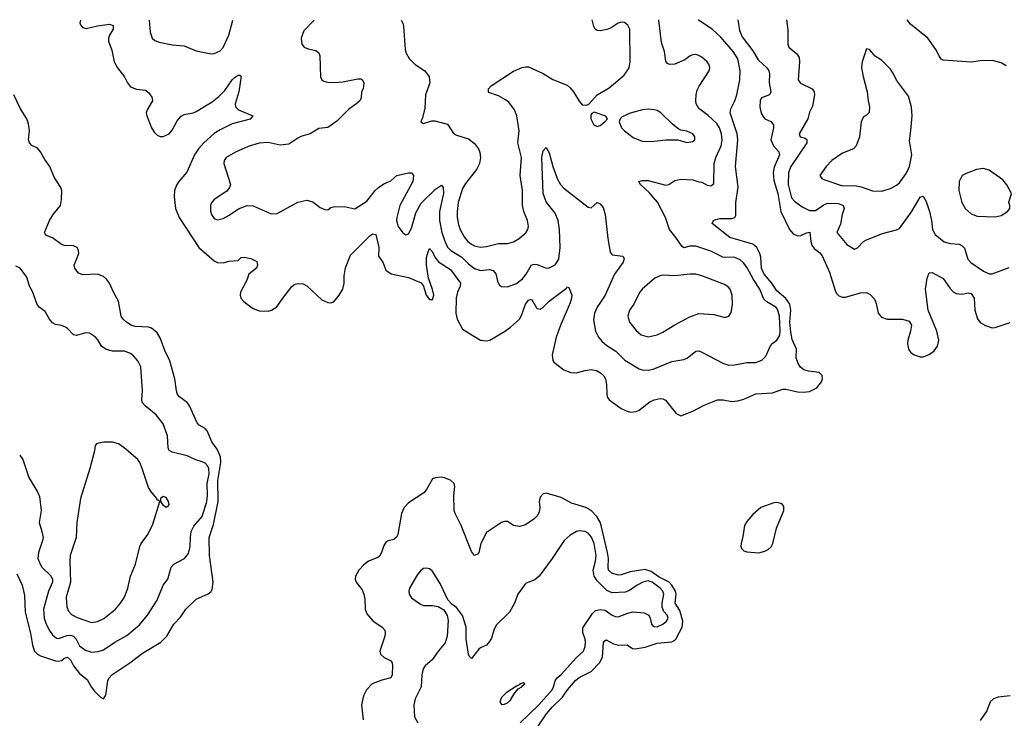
# Model space of a CAD drawing. Header units: inches. Extents: x 2057696 to 2160536, y 827480 to 1016834.
# Tile 371 of 422: x 2111210 to 2117791, y 1011520 to 1016193. Entities that reach past the tile are written whole.
import ezdxf

# ---------------------------------------------------------------- set-up
doc = ezdxf.new("R2010")
doc.units = ezdxf.units.IN
doc.header["$MEASUREMENT"] = 0
doc.layers.add('C1011', color=7, linetype='Continuous')

msp = doc.modelspace()

# ---------------------------------------------------------------- linework, layer by layer
at = {"layer": 'C1011', "color": 5}
for points, elevation in [([(2111615.5, 1016188.6), (2111612.9, 1016172.9), (2111617.6, 1016157.6), (2111630, 1016141.1), (2111653.7, 1016133.7), (2111730, 1016152.5), (2111810, 1016162.7), (2111833.8, 1016153.8), (2111835.2, 1016130), (2111810.2, 1016090), (2111803.2, 1016070), (2111802.6, 1016050), (2111826.5, 1015990), (2111841.8, 1015910), (2111863, 1015870), (2111909.7, 1015809.7), (2111930.2, 1015770), (2111950, 1015744.2), (2111990, 1015728.1), (2112050, 1015721.1), (2112070, 1015706.7), (2112094, 1015674), (2112097.6, 1015650), (2112061.3, 1015590), (2112056.1, 1015570), (2112059.1, 1015550), (2112091.2, 1015470), (2112110, 1015440.9), (2112130, 1015420.8), (2112150, 1015412.4), (2112170, 1015412.2), (2112210, 1015430.2), (2112230, 1015452.9), (2112263.1, 1015516.9), (2112290, 1015547.6), (2112310, 1015557.8), (2112370, 1015568.8), (2112390, 1015577.8), (2112496.4, 1015643.6), (2112541.4, 1015678.6), (2112581.4, 1015718.6), (2112630, 1015790.4), (2112650, 1015808.2), (2112670, 1015822), (2112682, 1015822), (2112690, 1015814), (2112675.2, 1015710), (2112651.2, 1015630), (2112652.7, 1015610), (2112672.7, 1015590), (2112767.3, 1015550), (2112750, 1015528.4), (2112630, 1015495.7), (2112550, 1015457.2), (2112510, 1015430.6), (2112441.3, 1015370), (2112405.6, 1015330), (2112378.6, 1015290), (2112327.8, 1015172.2), (2112272.7, 1015110), (2112260.7, 1015090), (2112245.5, 1015050), (2112242.1, 1015010), (2112251.1, 1014930), (2112275.3, 1014870), (2112407.9, 1014670), (2112510, 1014579), (2112532, 1014568), (2112570, 1014565.8), (2112610, 1014577.4), (2112670, 1014581.6), (2112690, 1014602.4), (2112710, 1014605.2), (2112755.5, 1014595.5), (2112795.4, 1014575.4), (2112800.7, 1014550), (2112792, 1014530), (2112742.4, 1014490), (2112729, 1014451), (2112685.5, 1014370), (2112683.6, 1014350), (2112688.9, 1014330), (2112705.3, 1014310), (2112730.4, 1014290), (2112770, 1014261.7), (2112810, 1014244.6), (2112870, 1014244), (2112892.7, 1014250), (2112928.6, 1014271.4), (2112968, 1014330), (2113030, 1014407.7), (2113050, 1014424), (2113072.5, 1014427.5), (2113105.2, 1014425.2), (2113130, 1014413.4), (2113230, 1014319.1), (2113270, 1014300.7), (2113290, 1014299.1), (2113310, 1014306), (2113346, 1014350), (2113369.7, 1014390), (2113378.5, 1014430), (2113378.9, 1014478.9), (2113386.7, 1014533.3), (2113422, 1014618), (2113550, 1014747.4), (2113570, 1014760.2), (2113590, 1014757), (2113610.2, 1014670), (2113608.4, 1014610), (2113636.5, 1014570), (2113658.4, 1014518.4), (2113693.6, 1014493.6), (2113808.9, 1014468.9), (2113893.5, 1014433.5), (2113909.5, 1014410), (2113926.2, 1014350), (2113950, 1014322.2), (2113970, 1014320.9), (2113977.6, 1014350), (2113970, 1014387.3), (2113943.1, 1014463.1), (2113929.4, 1014550), (2113930, 1014602.8), (2113939.3, 1014640.7), (2113950, 1014663), (2113970, 1014639.5), (2113985.2, 1014605.2), (2114010, 1014572.7), (2114090, 1014521.5), (2114156.1, 1014430), (2114154.7, 1014410), (2114135.5, 1014370), (2114128.6, 1014331.4), (2114125.8, 1014230), (2114134.8, 1014190), (2114170, 1014122.3), (2114290, 1014049.1), (2114330, 1014044.4), (2114352.3, 1014050), (2114450, 1014106.3), (2114490, 1014136.9), (2114550.8, 1014190), (2114565.1, 1014214.9), (2114589.9, 1014290.1), (2114610, 1014317.4), (2114630, 1014323.8), (2114665.1, 1014265.1), (2114670, 1014260.2), (2114690, 1014257.6), (2114710, 1014270.2), (2114749.9, 1014310.1), (2114864, 1014396), (2114870, 1014406.8), (2114881, 1014401), (2114901, 1014350), (2114898.4, 1014330), (2114890, 1014299.3), (2114826.2, 1014153.8), (2114796, 1014070), (2114770.2, 1013950.2), (2114773.6, 1013913.6), (2114781.3, 1013901.3), (2114848, 1013850), (2114893.4, 1013833.4), (2114930, 1013830.9), (2114990, 1013847.3), (2115030, 1013852.7), (2115065.4, 1013845.4), (2115091.8, 1013830), (2115115.6, 1013810), (2115126.7, 1013790), (2115133.4, 1013753.4), (2115133.7, 1013690), (2115137.8, 1013670), (2115149.2, 1013650), (2115230, 1013592.9), (2115270, 1013574), (2115292.1, 1013567.9), (2115330, 1013571.8), (2115350, 1013580.3), (2115422.9, 1013637.1), (2115450, 1013650.2), (2115490, 1013658.9), (2115510, 1013655.8), (2115527.1, 1013647.1), (2115598.8, 1013558.8), (2115630, 1013544), (2115710, 1013574), (2115785.1, 1013614.9), (2115875.3, 1013650), (2115911.1, 1013651.1), (2115970, 1013639.6), (2116010, 1013643.6), (2116050, 1013654.7), (2116130, 1013689.3), (2116242.9, 1013697.1), (2116310, 1013720.8), (2116330, 1013722), (2116410, 1013704.6), (2116450, 1013702), (2116490, 1013705.9), (2116537.5, 1013730), (2116569, 1013770), (2116575.4, 1013790), (2116573.3, 1013813.3), (2116553.9, 1013833.9), (2116481.9, 1013841.9), (2116451.1, 1013851.1), (2116429.3, 1013869.3), (2116413.1, 1013893.1), (2116399.9, 1013930), (2116402.5, 1013990), (2116374.4, 1014054.5), (2116363.4, 1014103.4), (2116358.2, 1014170), (2116365.2, 1014250), (2116357.5, 1014290), (2116330, 1014329), (2116270, 1014379.3), (2116236.7, 1014430), (2116185.5, 1014490), (2116168, 1014530), (2116163.7, 1014603.7), (2116157.4, 1014630), (2116137.7, 1014670), (2116110, 1014690.5), (2115955.8, 1014735.8), (2115838.7, 1014830), (2115846.6, 1014850), (2115863.5, 1014856.5), (2115890, 1014862.7), (2115970, 1014862), (2115989.8, 1014870.2), (2115996, 1014884), (2115997.5, 1014970), (2116012.4, 1015072.4), (2115995.4, 1015210), (2116010.3, 1015390), (2116005.2, 1015430), (2115959.6, 1015570), (2115962.8, 1015597.2), (2115990.4, 1015650), (2116004, 1015690), (2116023.9, 1015790), (2116026.1, 1015850), (2116009.2, 1015930), (2115979.5, 1015979.5), (2115896.9, 1016076.9), (2115838, 1016130), (2115747.8, 1016190), (2115746, 1016191.9)], 320), ([(2112076.2, 1016189), (2112082.6, 1016110), (2112095.5, 1016070), (2112113.4, 1016053.4), (2112142.9, 1016042.9), (2112230, 1016024.4), (2112310, 1016017.6), (2112390, 1015984.6), (2112490, 1015964.9), (2112510, 1015967.4), (2112550, 1015984.6), (2112570, 1016006), (2112608.5, 1016090), (2112635.2, 1016189.4)], 340), ([(2113178.3, 1016189.9), (2113110, 1016118), (2113090.4, 1016070), (2113095.5, 1016030), (2113111, 1016010), (2113138, 1015998), (2113190, 1015987.3), (2113210.4, 1015970.4), (2113216.3, 1015950), (2113220.5, 1015810), (2113230.4, 1015790.4), (2113242.6, 1015782.6), (2113270, 1015774.4), (2113312.4, 1015772.4), (2113370, 1015777), (2113470, 1015796.5), (2113490, 1015796.4), (2113500.7, 1015790), (2113510.4, 1015770), (2113504.9, 1015730), (2113495.8, 1015710), (2113492.7, 1015670), (2113483.8, 1015650), (2113466.1, 1015633.9), (2113407, 1015593), (2113330, 1015514.7), (2113270, 1015471.6), (2113210, 1015465.1), (2113151.7, 1015428.3), (2113090, 1015411.3), (2113070, 1015401.3), (2113010, 1015361.3), (2112950, 1015354.3), (2112870, 1015370.9), (2112810, 1015367.4), (2112736.4, 1015343.6), (2112652.6, 1015307.4), (2112590.8, 1015270), (2112577.3, 1015250), (2112574, 1015230), (2112619.3, 1015090), (2112613, 1015070), (2112594.1, 1015045.9), (2112510.6, 1014990), (2112492.3, 1014967.7), (2112485.5, 1014950), (2112485.5, 1014914.5), (2112493, 1014890), (2112510, 1014864), (2112530, 1014853.4), (2112570, 1014863.8), (2112610, 1014884.4), (2112671.6, 1014928.4), (2112730, 1014950.2), (2112770, 1014946.9), (2112890, 1014894.4), (2112930, 1014895.5), (2113068.1, 1014971.9), (2113130, 1014984.9), (2113170, 1014974.4), (2113217.7, 1014937.7), (2113250, 1014923), (2113270, 1014922), (2113290, 1014936.3), (2113315.9, 1014944.1), (2113390, 1014940.3), (2113450, 1014928.4), (2113530, 1014979.6), (2113586, 1015050), (2113607.6, 1015070), (2113645.1, 1015094.9), (2113690, 1015115), (2113730, 1015150.2), (2113810, 1015169), (2113828.7, 1015168.7), (2113842.6, 1015150), (2113838.9, 1015110), (2113751.1, 1014950), (2113730.2, 1014870.2), (2113729.4, 1014849.4), (2113740.9, 1014810), (2113770, 1014768), (2113790, 1014753), (2113810, 1014760.5), (2113830, 1014799.1), (2113858.2, 1014901.8), (2113894.6, 1014965.4), (2113990, 1015059.6), (2114030, 1015086), (2114039.6, 1015070), (2114042.3, 1015030), (2114017.1, 1014910), (2114015.8, 1014850), (2114032.4, 1014770), (2114051, 1014711), (2114070, 1014671.4), (2114091.2, 1014650), (2114165.3, 1014605.3), (2114210, 1014559), (2114250, 1014529.4), (2114290, 1014515.8), (2114350, 1014520.9), (2114375.1, 1014515.1), (2114392.2, 1014492.2), (2114403.9, 1014443.9), (2114417, 1014417), (2114430, 1014408.5), (2114470, 1014406.5), (2114530, 1014429.3), (2114570, 1014460.2), (2114594.9, 1014490), (2114630, 1014552.1), (2114650, 1014558.3), (2114670, 1014555.7), (2114728.2, 1014531.8), (2114750, 1014532.4), (2114790, 1014552.9), (2114813.8, 1014590), (2114821.9, 1014670), (2114818, 1014790), (2114809.9, 1014850), (2114790, 1014899.8), (2114730, 1014974), (2114709.2, 1015030), (2114699.3, 1015270), (2114710, 1015316.3), (2114730, 1015338.8), (2114750, 1015302.8), (2114774.5, 1015210), (2114805.9, 1015125.9), (2114825.4, 1015090), (2114846.1, 1015066.1), (2115010, 1014938), (2115030, 1014935.5), (2115070, 1014970.7), (2115090, 1014960.5), (2115110, 1014936.4), (2115123, 1014890), (2115140.3, 1014730), (2115156.9, 1014636.9), (2115170, 1014620.2), (2115240.7, 1014610), (2115250, 1014596), (2115242.9, 1014570), (2115186.2, 1014490), (2115122.9, 1014350), (2115069.1, 1014270), (2115052.7, 1014230), (2115046.1, 1014186.1), (2115058.9, 1014110), (2115078.9, 1014070), (2115102, 1014042), (2115133.9, 1014013.9), (2115195.5, 1013975.5), (2115255.9, 1013915.9), (2115350, 1013857), (2115370.3, 1013850.3), (2115410, 1013849.1), (2115445.3, 1013854.7), (2115570, 1013905.7), (2115650, 1013919.5), (2115670.9, 1013929.1), (2115730, 1013975.8), (2115750, 1013977), (2115770, 1013968.9), (2115910, 1013895.6), (2115950, 1013881.5), (2115990, 1013883.6), (2116070, 1013900.2), (2116130, 1013900.8), (2116170, 1013914.9), (2116197.6, 1013942.4), (2116228.2, 1014011.8), (2116243.5, 1014030), (2116270, 1014050.2), (2116290, 1014081.6), (2116293.6, 1014110), (2116288.5, 1014210), (2116276.2, 1014256.2), (2116265.3, 1014270), (2116205, 1014305), (2116184.3, 1014324.3), (2116156.8, 1014390), (2116114.4, 1014454.4), (2116072.7, 1014532.7), (2116050, 1014564.1), (2116026.5, 1014586.5), (2115990, 1014602.6), (2115910, 1014605), (2115830, 1014645.3), (2115730, 1014677.3), (2115690, 1014679), (2115650, 1014667.3), (2115637, 1014677), (2115596.9, 1014736.9), (2115554.4, 1014790), (2115527.2, 1014870), (2115472.8, 1014972.8), (2115417.7, 1015037.7), (2115359.7, 1015090), (2115349.5, 1015110), (2115370, 1015118.3), (2115410, 1015117.2), (2115530, 1015087), (2115550, 1015090.4), (2115590, 1015117), (2115630, 1015125.3), (2115710, 1015121.6), (2115750, 1015107.7), (2115770, 1015106.8), (2115806.2, 1015086.2), (2115830, 1015082), (2115850, 1015098), (2115851.9, 1015230), (2115862.4, 1015270), (2115897.8, 1015350), (2115904.5, 1015390), (2115900.2, 1015430), (2115887.6, 1015470), (2115870, 1015497.8), (2115813, 1015553), (2115750, 1015599.7), (2115732.1, 1015630), (2115729.7, 1015650), (2115731.1, 1015690), (2115738.2, 1015721.8), (2115751, 1015749), (2115819.6, 1015850), (2115823, 1015870), (2115818, 1015890), (2115804.2, 1015910), (2115770, 1015942), (2115750, 1015954.3), (2115730, 1015959.7), (2115710, 1015958.7), (2115690.8, 1015950), (2115655.5, 1015924.5), (2115590, 1015894.3), (2115553, 1015893), (2115540.1, 1015900.1), (2115530, 1015915.3), (2115519.8, 1015979.8), (2115500.1, 1016040.1), (2115481.6, 1016190), (2115480.8, 1016191.7)], 340), ([(2113760.3, 1016190.3), (2113770.4, 1016170), (2113774.4, 1016150), (2113786.9, 1015993.1), (2113794.4, 1015970), (2113814.1, 1015934.1), (2113832.7, 1015912.7), (2113853, 1015893), (2113919.1, 1015850), (2113946.4, 1015810), (2113952.4, 1015770), (2113922.3, 1015690), (2113918.4, 1015601.6), (2113903.5, 1015536.5), (2113892, 1015510), (2113910, 1015498), (2113964.5, 1015515.5), (2113984.8, 1015515.2), (2114070, 1015494.4), (2114110, 1015432.7), (2114130, 1015421.3), (2114210, 1015394.9), (2114250, 1015364.9), (2114276.9, 1015330), (2114285.1, 1015305.1), (2114289.1, 1015270), (2114282.7, 1015230), (2114264, 1015190), (2114190, 1015096.4), (2114170, 1015063.5), (2114140.4, 1014970), (2114133.3, 1014910), (2114135.1, 1014870), (2114143.7, 1014823.7), (2114154.6, 1014790), (2114180.3, 1014740.3), (2114204.7, 1014710), (2114230, 1014690.9), (2114250, 1014680.5), (2114290, 1014671.6), (2114330, 1014674.8), (2114410, 1014696.2), (2114470, 1014695.2), (2114510, 1014706), (2114549.6, 1014730), (2114592.9, 1014767.1), (2114606.3, 1014790), (2114611.3, 1014810), (2114605.1, 1014850), (2114579.2, 1014910), (2114570.8, 1014950), (2114569.8, 1015050), (2114555.8, 1015150), (2114564.2, 1015270), (2114540.5, 1015370), (2114549.3, 1015450), (2114532.7, 1015550), (2114518, 1015590), (2114480.1, 1015640.1), (2114457.7, 1015657.7), (2114410, 1015682.9), (2114346.7, 1015706.7), (2114342.7, 1015710), (2114343.7, 1015730), (2114360.7, 1015750), (2114510, 1015848.8), (2114567.9, 1015872.1), (2114590, 1015878.3), (2114610, 1015876.9), (2114710, 1015832), (2114772.7, 1015792.7), (2114870, 1015754), (2114890, 1015737.6), (2114911.2, 1015711.2), (2114950, 1015646.8), (2114970, 1015622.8), (2114998, 1015622), (2115013.2, 1015626.8), (2115069.2, 1015690), (2115150, 1015736.3), (2115250, 1015821.6), (2115284.2, 1015870), (2115289.8, 1015910.2), (2115288.4, 1016130), (2115275.9, 1016155.9), (2115253.3, 1016173.3), (2115230, 1016175.6), (2115210, 1016168.6), (2115162.6, 1016137.4), (2115133.9, 1016126.1), (2115090, 1016119.4), (2115070, 1016121.4), (2115057.4, 1016130), (2115046.8, 1016146.8), (2115036.3, 1016191.4)], 360), ([(2116009.9, 1016192.2), (2116021.6, 1016121.6), (2116038.3, 1016078.3), (2116110, 1015983.5), (2116145.3, 1015925.3), (2116203.2, 1015870), (2116217.6, 1015850), (2116222.6, 1015830), (2116219.8, 1015770), (2116230.3, 1015709.7), (2116222, 1015690), (2116168.9, 1015670), (2116159.6, 1015650), (2116158.4, 1015610), (2116167.2, 1015567.2), (2116180.9, 1015540.9), (2116190.2, 1015530.2), (2116231.9, 1015511.9), (2116247.6, 1015490), (2116248.3, 1015470), (2116231.9, 1015390), (2116248.4, 1015350), (2116284.1, 1015310), (2116289.4, 1015290), (2116252.5, 1015207.5), (2116247, 1015170), (2116250, 1015118), (2116277.4, 1015030), (2116298.3, 1014910), (2116355.7, 1014790), (2116380.9, 1014760.9), (2116410, 1014747.5), (2116430.3, 1014749.7), (2116470, 1014767.8), (2116491.5, 1014771.5), (2116498.2, 1014710), (2116505.7, 1014685.7), (2116521.5, 1014661.5), (2116555.7, 1014635.7), (2116573.4, 1014613.4), (2116623.8, 1014503.8), (2116661, 1014381), (2116670, 1014361.1), (2116684.8, 1014344.8), (2116710, 1014335.8), (2116730, 1014335.8), (2116830, 1014366.5), (2116870, 1014367.9), (2116895.2, 1014355.2), (2116922.7, 1014322.7), (2116935, 1014295), (2116949.1, 1014230), (2116970, 1014202.6), (2117009.3, 1014189.3), (2117110, 1014190.2), (2117156.2, 1014176.2), (2117170.2, 1014150), (2117164.4, 1014110), (2117145.5, 1014050), (2117144.4, 1014024.4), (2117152, 1013990), (2117164.9, 1013970), (2117190, 1013950.3), (2117230, 1013938.5), (2117250, 1013938.5), (2117290, 1013953.6), (2117321.5, 1013978.5), (2117344.4, 1014010), (2117353.3, 1014050), (2117339.8, 1014110), (2117283.2, 1014250), (2117264.8, 1014390), (2117275.5, 1014464.5), (2117290, 1014498.7), (2117310, 1014501.3), (2117382.6, 1014462.6), (2117430, 1014394.6), (2117450, 1014373.4), (2117470, 1014361.1), (2117510, 1014357.4), (2117550, 1014366.3), (2117570, 1014360.3), (2117590.2, 1014330), (2117595, 1014250), (2117611.3, 1014191.3), (2117630, 1014168.2), (2117666.8, 1014146.8), (2117710, 1014131.7), (2117730, 1014132.9), (2117830, 1014168.4)], 320), ([(2116335.9, 1016192.4), (2116345.2, 1016125.2), (2116344.9, 1016030), (2116350.6, 1016010), (2116405.4, 1015965.4), (2116419.7, 1015939.7), (2116423.2, 1015910), (2116414.3, 1015790), (2116428.7, 1015768.7), (2116506.7, 1015730), (2116519.6, 1015710), (2116521.8, 1015690), (2116510, 1015614), (2116490, 1015573.2), (2116477.6, 1015530), (2116419.5, 1015430), (2116427.3, 1015410), (2116460.6, 1015400.6), (2116472.5, 1015392.5), (2116471.6, 1015370), (2116364.1, 1015210), (2116348.9, 1015170), (2116347.3, 1015090), (2116370, 1015001.1), (2116390, 1014978.2), (2116440.3, 1014940.3), (2116490, 1014915.9), (2116530, 1014915.9), (2116584.9, 1014955.1), (2116610, 1014965.1), (2116682.6, 1014962.6), (2116714.9, 1014950), (2116721.3, 1014930), (2116707.3, 1014890), (2116695.5, 1014824.5), (2116673, 1014770), (2116738, 1014690), (2116790, 1014658.8), (2116810, 1014666.8), (2116850, 1014708.2), (2116870, 1014721.3), (2116977.8, 1014762.2), (2117070, 1014786.7), (2117090, 1014797.1), (2117170, 1014907.7), (2117230, 1015006.4), (2117250, 1015012.7), (2117270, 1014976.3), (2117291.1, 1014910), (2117305.4, 1014850), (2117311.4, 1014790), (2117330, 1014756.5), (2117390, 1014706.9), (2117430, 1014695.5), (2117490, 1014691.1), (2117510, 1014681.3), (2117524.5, 1014664.5), (2117548.5, 1014590), (2117568.4, 1014568.4), (2117653, 1014510), (2117690, 1014493.7), (2117710, 1014492.7), (2117823.7, 1014536.3)], 340), ([(2117803.3, 1015883.3), (2117770, 1015904.1), (2117710, 1015919.3), (2117630, 1015918.7), (2117570, 1015909.8), (2117382.7, 1015922.7), (2117370, 1015929.4), (2117355.1, 1015950), (2117334, 1015994), (2117281.2, 1016070), (2117163.8, 1016163.8), (2117141.1, 1016192.9)], 340), ([(2111190, 1012486), (2111225.8, 1012410), (2111241.8, 1012341.8), (2111247.1, 1012230), (2111282, 1012090), (2111295.3, 1012010), (2111308.8, 1011970), (2111328.6, 1011950), (2111350, 1011938.9), (2111450, 1011904), (2111470, 1011902.1), (2111490, 1011907.2), (2111510, 1011921.3), (2111530, 1011928.3), (2111550, 1011910.2), (2111569.7, 1011870), (2111610, 1011820.1), (2111660.4, 1011780.4), (2111687.3, 1011730), (2111710, 1011702), (2111750, 1011660.4), (2111770, 1011650.7), (2111786.2, 1011673.8), (2111799.3, 1011770), (2111808.9, 1011790), (2111826.2, 1011810), (2111945.7, 1011890), (2112030, 1011955), (2112154.2, 1012030), (2112194, 1012070), (2112239.8, 1012150), (2112284.3, 1012195.7), (2112321.4, 1012250), (2112390, 1012317.3), (2112470, 1012351.7), (2112490, 1012368.4), (2112497.4, 1012382.6), (2112504.2, 1012430), (2112479.7, 1012610), (2112476.9, 1012730), (2112504.8, 1012815.2), (2112536.7, 1012970), (2112535.2, 1013110), (2112555.1, 1013230), (2112552.2, 1013270), (2112530, 1013319.1), (2112495.3, 1013370), (2112463.5, 1013443.5), (2112450, 1013458.7), (2112410, 1013481.5), (2112395.7, 1013495.7), (2112344.5, 1013610), (2112331.5, 1013630), (2112278.5, 1013670), (2112265.6, 1013685.6), (2112258.1, 1013710), (2112247.4, 1013790), (2112214.6, 1013910), (2112179.2, 1013979.2), (2112150, 1014064), (2112130, 1014099.3), (2112090, 1014130.5), (2112070, 1014135.6), (2111981, 1014141), (2111954.7, 1014150), (2111924, 1014170), (2111902, 1014190), (2111888.6, 1014210), (2111870.6, 1014310), (2111836.2, 1014370), (2111810, 1014429.8), (2111790, 1014457.6), (2111770, 1014474.8), (2111730, 1014489.8), (2111630, 1014486.2), (2111600.3, 1014500.3), (2111578, 1014530), (2111574.3, 1014550), (2111604.4, 1014630), (2111603.5, 1014650), (2111593.3, 1014670), (2111570, 1014679.7), (2111510, 1014682.3), (2111490, 1014688.4), (2111430, 1014733), (2111389, 1014750), (2111380.1, 1014760.1), (2111375.1, 1014770), (2111409.7, 1014850), (2111433.3, 1014890), (2111482.9, 1014950), (2111489.7, 1014990.3), (2111491.1, 1015050), (2111485.4, 1015070), (2111439.7, 1015139.7), (2111411.7, 1015211.7), (2111377.2, 1015257.2), (2111349.7, 1015310), (2111330, 1015333.3), (2111291.3, 1015351.3), (2111274.5, 1015370), (2111268.2, 1015390), (2111274.5, 1015450), (2111270, 1015497.2), (2111257.7, 1015530), (2111215.9, 1015595.9), (2111169.8, 1015689.8)], 320), ([(2111210, 1013280.7), (2111230, 1013250.7), (2111271.6, 1013130), (2111331.7, 1013030), (2111342.6, 1013002.6), (2111354.2, 1012910), (2111339.2, 1012830), (2111358.6, 1012770), (2111366, 1012730), (2111363.6, 1012710), (2111336, 1012630), (2111331.8, 1012590), (2111346.3, 1012550), (2111358.9, 1012530), (2111415, 1012475), (2111429.3, 1012450), (2111428.7, 1012430), (2111403.6, 1012370), (2111370.2, 1012249.8), (2111374, 1012190), (2111387.7, 1012150), (2111410, 1012107), (2111430, 1012078), (2111456.7, 1012056.7), (2111470, 1012053.8), (2111526.9, 1012073.1), (2111550, 1012076.3), (2111569.6, 1012069.6), (2111587, 1012050), (2111610, 1012004.2), (2111650, 1011975.6), (2111690, 1011963.5), (2111733.5, 1011966.5), (2111770, 1011978.3), (2111846, 1012030), (2111925.5, 1012074.5), (2112010, 1012145.5), (2112065.3, 1012210), (2112128.4, 1012310), (2112170, 1012410.6), (2112199.6, 1012450), (2112221.6, 1012530), (2112239.5, 1012550), (2112311.6, 1012588.4), (2112338.3, 1012621.7), (2112350.6, 1012669.4), (2112351.5, 1012731.5), (2112357, 1012770), (2112374.5, 1012805.5), (2112430.6, 1012870), (2112460.5, 1012970), (2112464.9, 1013010), (2112462.1, 1013090), (2112475.6, 1013155.6), (2112473.2, 1013190), (2112466.8, 1013206.8), (2112450, 1013227.4), (2112430, 1013236.1), (2112388.1, 1013248.1), (2112330, 1013275.6), (2112230, 1013300.4), (2112210, 1013312), (2112201.5, 1013330), (2112197.6, 1013410), (2112168.3, 1013490), (2112122, 1013550), (2112048, 1013610), (2112031.2, 1013630), (2112025.7, 1013650), (2112031.2, 1013711.2), (2112020.5, 1013870), (2112000.5, 1013910), (2111970, 1013943.6), (2111950, 1013960.5), (2111910, 1013975.8), (2111830, 1013975.1), (2111787.4, 1013987.4), (2111757.7, 1014010), (2111732.1, 1014052.1), (2111715.8, 1014070), (2111676.9, 1014096.9), (2111650, 1014099.2), (2111590, 1014079.7), (2111570, 1014084), (2111530, 1014127.8), (2111516.4, 1014136.4), (2111490, 1014146.4), (2111450, 1014153.7), (2111430, 1014164.4), (2111410, 1014189.6), (2111380.9, 1014240.9), (2111340.7, 1014270), (2111326.8, 1014286.8), (2111294.9, 1014374.9), (2111274.5, 1014410), (2111258.7, 1014470), (2111213.3, 1014530), (2111184.8, 1014544.8)], 340), ([(2114641.7, 1011418.3), (2114732.2, 1011550), (2114770, 1011594), (2114839.3, 1011660.7), (2114872.8, 1011710), (2114926.2, 1011773.8), (2114950, 1011792), (2115030, 1011834), (2115086.2, 1011890), (2115106.4, 1011930), (2115112.9, 1012027.1), (2115121.2, 1012038.8), (2115130, 1012044.9), (2115178.7, 1012018.7), (2115210, 1012009.4), (2115270, 1012012.4), (2115306.7, 1011986.7), (2115324.3, 1011984.3), (2115390, 1011994.9), (2115470, 1012023.3), (2115568.2, 1012031.8), (2115590, 1012042.3), (2115596.2, 1012050), (2115638.1, 1012130), (2115642, 1012170), (2115621.5, 1012241.5), (2115592.3, 1012290), (2115598.7, 1012350), (2115594.1, 1012370), (2115570, 1012409.9), (2115550.6, 1012430.6), (2115484.1, 1012464.1), (2115430, 1012501), (2115390, 1012515.9), (2115290, 1012500.8), (2115230, 1012480.3), (2115210, 1012477.7), (2115167.5, 1012490), (2115146.6, 1012510), (2115142.8, 1012530), (2115146.3, 1012590), (2115139.5, 1012630), (2115097.7, 1012810), (2115090, 1012832.1), (2115067.1, 1012870), (2115030.4, 1012910.4), (2114994.2, 1012930), (2114897.9, 1012957.9), (2114830, 1012996.4), (2114730, 1013027), (2114710, 1013020.9), (2114690, 1012999), (2114682.6, 1012970), (2114685.7, 1012930), (2114682, 1012898), (2114670, 1012875.1), (2114647.7, 1012852.3), (2114590, 1012813.3), (2114550, 1012802.9), (2114510, 1012809.3), (2114470, 1012837.2), (2114450, 1012837.2), (2114430, 1012829.4), (2114330, 1012763.6), (2114292.6, 1012690), (2114278, 1012630), (2114270, 1012617), (2114250, 1012609.6), (2114230, 1012636), (2114162, 1012810), (2114120.3, 1012890), (2114114.6, 1012910), (2114112.4, 1013010), (2114118.8, 1013070), (2114114.8, 1013090), (2114090, 1013111.9), (2114050, 1013129.3), (2114027.5, 1013132.5), (2113990, 1013129), (2113970, 1013122), (2113928.7, 1013050), (2113911.4, 1013028.6), (2113810, 1012961.1), (2113779.5, 1012930), (2113763.1, 1012890), (2113736.6, 1012750), (2113728.8, 1012731.2), (2113710, 1012715.5), (2113672, 1012708), (2113660.1, 1012699.9), (2113643.7, 1012676.3), (2113628.6, 1012630), (2113615.2, 1012604.8), (2113604.3, 1012595.7), (2113542.6, 1012570), (2113510, 1012547.4), (2113476.9, 1012510), (2113455.2, 1012470), (2113451.8, 1012450), (2113459.5, 1012430), (2113499, 1012379), (2113511, 1012351), (2113517.1, 1012317.1), (2113519.8, 1012250), (2113530, 1012219.5), (2113570, 1012172.6), (2113633.7, 1012130), (2113650.3, 1012110), (2113654, 1012090), (2113651.4, 1012070), (2113616.4, 1011970), (2113621.6, 1011950), (2113645.7, 1011925.7), (2113690, 1011905.5), (2113700.3, 1011890), (2113702, 1011870), (2113699.1, 1011810), (2113690.3, 1011790), (2113630, 1011774.8), (2113566.7, 1011750), (2113528.5, 1011710), (2113507.2, 1011670), (2113494.9, 1011610), (2113505.2, 1011510)], 320), ([(2114555.4, 1011490), (2114679.6, 1011610), (2114768.3, 1011710), (2114779.2, 1011730), (2114789.6, 1011770.4), (2114803, 1011790), (2114830, 1011812.3), (2114932.9, 1011927.1), (2114977.7, 1011970), (2114990, 1012001), (2114992.4, 1012030), (2114990.7, 1012050), (2114974.9, 1012094.9), (2114975.1, 1012124.9), (2115038.2, 1012221.8), (2115059.5, 1012240.5), (2115090, 1012248.8), (2115124.4, 1012244.4), (2115170.6, 1012210), (2115190, 1012200.3), (2115210, 1012198), (2115275.7, 1012224.3), (2115308.7, 1012231.3), (2115384.7, 1012224.7), (2115415.5, 1012210), (2115425.3, 1012190), (2115433, 1012150), (2115440.6, 1012140.6), (2115450, 1012133), (2115470, 1012132.4), (2115510, 1012150.4), (2115533.3, 1012170), (2115543.6, 1012190), (2115537.4, 1012210), (2115515.4, 1012235.4), (2115503.6, 1012263.6), (2115503.5, 1012290), (2115514.7, 1012350), (2115509.8, 1012370), (2115490.9, 1012390), (2115437.6, 1012430), (2115410, 1012439.8), (2115374.4, 1012430), (2115337.1, 1012410), (2115286.1, 1012373.9), (2115256.1, 1012363.9), (2115170, 1012359.8), (2115135.2, 1012375.2), (2115070, 1012439.7), (2115048.9, 1012470), (2115043.5, 1012510), (2115059.8, 1012570), (2115062.4, 1012610), (2115050.4, 1012690), (2115031.7, 1012731.7), (2115010, 1012758), (2114990, 1012768.6), (2114950, 1012774.3), (2114931.5, 1012768.5), (2114890, 1012744.2), (2114848.4, 1012710), (2114770.3, 1012590), (2114683, 1012470), (2114652.8, 1012447.2), (2114595.9, 1012424.1), (2114585.8, 1012414.2), (2114540.5, 1012350), (2114518, 1012290), (2114484.9, 1012230), (2114396, 1012144), (2114379.5, 1012110), (2114363.4, 1012056.6), (2114350, 1012032.7), (2114330, 1012009.4), (2114290, 1011992), (2114278.3, 1011981.7), (2114230, 1011920.9), (2114214.7, 1011934.7), (2114209, 1011949), (2114195.4, 1012050), (2114193.3, 1012130), (2114170, 1012207.3), (2114130, 1012260.9), (2114101.6, 1012281.6), (2114071.7, 1012311.7), (2114021.3, 1012421.3), (2113966.6, 1012506.6), (2113950, 1012519), (2113930, 1012525.2), (2113910, 1012521.2), (2113890, 1012506), (2113870, 1012481.2), (2113814.9, 1012390), (2113810.4, 1012370), (2113813, 1012350), (2113830, 1012325.5), (2113890, 1012283), (2113910, 1012275.5), (2113970, 1012274), (2114007.5, 1012267.5), (2114044.5, 1012244.5), (2114067.3, 1012207.3), (2114073.2, 1012173.2), (2114068.2, 1012070), (2114054.6, 1012025.4), (2114010, 1011972.3), (2113967.9, 1011912.1), (2113919.3, 1011870), (2113906.7, 1011850), (2113898, 1011810), (2113894, 1011730), (2113854.3, 1011650), (2113844.7, 1011610), (2113849, 1011530), (2113870.3, 1011490)], 340), ([(2117830.1, 1011669.9), (2117750, 1011661.1), (2117718.4, 1011650), (2117696, 1011630), (2117674.9, 1011570), (2117630, 1011506.3)], 320)]:
    msp.add_lwpolyline(points, dxfattribs=dict(at, elevation=elevation))
for points, elevation in [([(2116870, 1015998), (2116840.7, 1015910), (2116837.3, 1015870), (2116847.9, 1015812.1), (2116875.8, 1015710), (2116880.5, 1015650), (2116890.5, 1015609.5), (2116887.3, 1015572.7), (2116870, 1015554), (2116850, 1015542), (2116834.8, 1015510), (2116823.8, 1015410), (2116800.4, 1015350), (2116783, 1015330), (2116710, 1015299.7), (2116638.4, 1015250), (2116601.6, 1015210), (2116558, 1015150), (2116571.3, 1015130), (2116584.1, 1015124.1), (2116710, 1015081.6), (2116790, 1015083), (2116834.2, 1015074.2), (2116910, 1015049), (2116970, 1015046.3), (2117030, 1015064.4), (2117070, 1015084.9), (2117090, 1015100.8), (2117135.8, 1015164.1), (2117157.1, 1015210), (2117173.2, 1015290), (2117157.2, 1015382.8), (2117167.6, 1015452.4), (2117174.8, 1015550), (2117172.1, 1015607.9), (2117150, 1015680.9), (2117070, 1015789.2), (2117051.8, 1015830), (2117030, 1015862), (2116970, 1015922), (2116927.8, 1015947.8), (2116890, 1015994)], 360), ([(2115050, 1015573.2), (2115033.7, 1015566.3), (2115026.9, 1015553.1), (2115027.6, 1015530), (2115047.2, 1015490), (2115070, 1015478), (2115090, 1015484), (2115122, 1015510), (2115138, 1015530), (2115128.4, 1015548.4)], 360), ([(2115410, 1015595.1), (2115372, 1015590), (2115290, 1015567.8), (2115238, 1015542), (2115224.7, 1015530), (2115216, 1015510), (2115233.4, 1015470), (2115253.4, 1015450), (2115310, 1015405.3), (2115370, 1015381.1), (2115430, 1015378), (2115530, 1015388.7), (2115608.5, 1015388.5), (2115670, 1015370.3), (2115710, 1015378.7), (2115722.4, 1015390), (2115723.5, 1015410), (2115709.6, 1015430), (2115670, 1015448.2), (2115630, 1015453.6), (2115610, 1015465.1), (2115573.8, 1015493.8), (2115494.7, 1015570), (2115470, 1015585.1), (2115450, 1015590.9)], 360), ([(2117650, 1015196.9), (2117606, 1015190), (2117535.6, 1015164.4), (2117510.4, 1015149.6), (2117490.4, 1015110), (2117486.4, 1015050), (2117508.4, 1014970), (2117530.4, 1014930), (2117570, 1014895.3), (2117610, 1014879.6), (2117730, 1014873.4), (2117770, 1014882), (2117812.3, 1014910), (2117829.3, 1014930), (2117829.3, 1014950), (2117820.7, 1014970), (2117838.9, 1015030), (2117808.5, 1015088.5), (2117782.2, 1015122.2), (2117690, 1015187)], 360), ([(2115730, 1014489.8), (2115690, 1014489.8), (2115590, 1014478.7), (2115510, 1014484.7), (2115490, 1014480.5), (2115456.3, 1014463.7), (2115370.4, 1014390), (2115352.3, 1014367.7), (2115314.9, 1014290), (2115287.2, 1014250), (2115274.6, 1014210), (2115286.3, 1014170), (2115330, 1014114), (2115364.3, 1014084.3), (2115410, 1014071.6), (2115470, 1014086), (2115510, 1014102), (2115590, 1014152.9), (2115690, 1014206), (2115750, 1014227.1), (2115850, 1014221.1), (2115917, 1014203), (2115930, 1014202), (2115949.5, 1014210.5), (2115965.6, 1014234.4), (2115973.7, 1014286.3), (2115972.3, 1014350), (2115958.7, 1014390), (2115946, 1014406), (2115920.6, 1014420.6), (2115770, 1014478.7)], 360), ([(2111830, 1013367.8), (2111773, 1013367), (2111738.8, 1013361.2), (2111723.5, 1013356.5), (2111715.3, 1013344.7), (2111710.7, 1013310), (2111679.3, 1013190), (2111617.4, 1012990), (2111591.8, 1012830), (2111587.4, 1012730), (2111548.2, 1012610), (2111544.1, 1012570), (2111548.8, 1012430), (2111520.9, 1012330), (2111525.5, 1012265.5), (2111536.9, 1012236.9), (2111555.4, 1012215.4), (2111595, 1012195), (2111690, 1012160.7), (2111730, 1012166.4), (2111771.5, 1012188.5), (2111849.4, 1012250.6), (2111884.8, 1012290), (2111909.8, 1012330), (2111931.8, 1012390), (2111950.8, 1012470), (2111984.1, 1012550), (2112013.1, 1012670), (2112022.7, 1012690), (2112067, 1012750), (2112101, 1012819), (2112146, 1012970), (2112138, 1012978), (2112130, 1012978), (2112126, 1012990), (2112090, 1013032.3), (2112070, 1013063.7), (2112028.4, 1013190), (2112012.3, 1013230), (2111998.7, 1013250), (2111909.3, 1013330), (2111870, 1013355.6)], 360), ([(2112170, 1013004), (2112151.3, 1012990), (2112151.3, 1012970), (2112164.7, 1012950), (2112190, 1012931.3), (2112202, 1012938), (2112208.7, 1012950), (2112205.2, 1012970), (2112190, 1012996)], 360), ([(2116270, 1012964), (2116250, 1012961.4), (2116164, 1012930), (2116110, 1012883.5), (2116070, 1012836.2), (2116055.9, 1012810), (2116044.6, 1012735.4), (2116031.5, 1012690), (2116029.2, 1012670), (2116035.1, 1012655.1), (2116050, 1012641.1), (2116070, 1012632.9), (2116150, 1012626.9), (2116190, 1012636.9), (2116212, 1012648), (2116232.1, 1012667.9), (2116243.5, 1012690), (2116268.7, 1012791.3), (2116318.4, 1012910), (2116317.2, 1012937.2), (2116309.6, 1012949.6), (2116296.9, 1012956.9)], 320), ([(2114578, 1011758), (2114554, 1011750), (2114554, 1011746), (2114530, 1011735.3), (2114461, 1011690), (2114430, 1011659), (2114418.8, 1011630), (2114430, 1011611.3), (2114450, 1011614), (2114470, 1011623.8), (2114490, 1011640.7), (2114515.5, 1011684.5), (2114542, 1011718), (2114566, 1011730), (2114566, 1011734), (2114586, 1011750)], 360)]:
    msp.add_lwpolyline(points, close=True, dxfattribs=dict(at, elevation=elevation))

doc.saveas('drawing.dxf')
